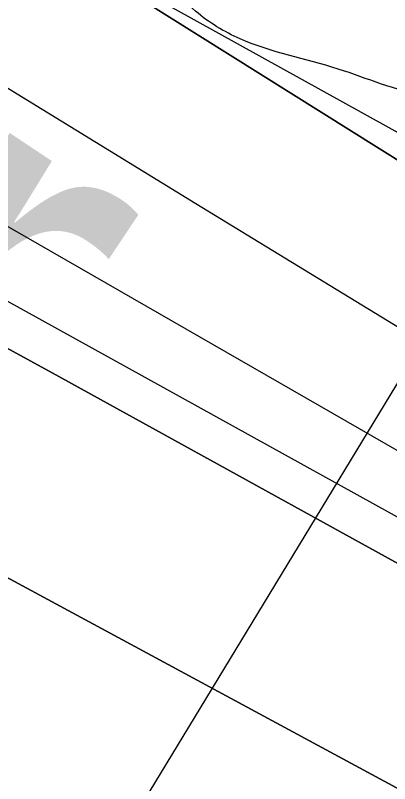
# Model space of a CAD drawing. Extents: x 3329297 to 3367176, y 649250 to 674653.
# Drawn here: x 3339064.2 to 3339132.3, y 669511.5 to 669651.2 of the extents above; entities that cross this region are included whole.
import ezdxf

# ---------------------------------------------------------------- set-up
doc = ezdxf.new("R2010")
doc.units = 0
for name, color, linetype in [('V-RIVR-EDGE', 7, 'Continuous'), ('V-RIVR-IDEN', 7, 'Continuous'), ('V-RIVR-RANG', 7, 'Continuous'), ('V-RRAP-RVMT', 7, 'Continuous'), ('V-TOPO-DPTH', 7, 'Continuous'), ('V-TOPO-MINR', 7, 'Continuous'), ('V-TOPO-WATR', 7, 'Continuous')]:
    doc.layers.add(name, color=color, linetype=linetype)

msp = doc.modelspace()

# ---------------------------------------------------------------- linework, layer by layer
at = {"layer": 'V-RIVR-EDGE'}
msp.add_spline([(3339166.3536995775, 669632.4489809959), (3339148.524460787, 669636.3710973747), (3339138.8304044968, 669636.78287097), (3339122.9420865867, 669641.4757939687), (3339105.116683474, 669646.949112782), (3339096.985336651, 669652.0106579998), (3339093.117878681, 669656.2860538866), (3339089.260009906, 669664.4394558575), (3339086.5569126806, 669669.0997755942), (3339078.8152843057, 669674.9359631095), (3339053.6408480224, 669688.1835135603), (3339028.4683295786, 669702.2066652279), (3339020.722865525, 669706.4916503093), (3339018.0025077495, 669704.1715590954), (3339012.5742581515, 669704.5727845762), (3339008.704882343, 669708.0725792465), (3339008.3228352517, 669710.4003418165), (3339007.9417470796, 669713.1159049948), (3339007.5587410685, 669715.0558669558), (3338988.577607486, 669723.6344673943), (3338974.638840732, 669732.5884024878), (3338973.0924328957, 669734.5312412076), (3338972.7132625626, 669738.0224056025), (3338974.2702185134, 669740.3453735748), (3338974.2788487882, 669743.8355790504), (3338966.935569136, 669753.9366143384), (3338965.008073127, 669758.5950162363), (3338963.8494658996, 669760.5368960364), (3338956.490843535, 669764.4331215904), (3338944.8692912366, 669769.5032970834), (3338928.214961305, 669778.0761440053), (3338920.8640102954, 669785.074774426), (3338906.5604570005, 669803.3368830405), (3338897.2800921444, 669814.2183141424), (3338887.9987683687, 669824.7119446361), (3338880.2638524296, 669833.2627364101), (3338874.0724675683, 669838.7072876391), (3338867.8714935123, 669840.2738327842), (3338862.061196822, 669843.0028208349), (3338858.570991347, 669843.0114511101), (3338858.5757859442, 669844.9504541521), (3338858.2445615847, 669867.8316489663), (3338860.5790365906, 669870.9283003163), (3338861.7481919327, 669873.2522272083), (3338861.755863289, 669876.3546320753), (3338860.2123322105, 669879.4608726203), (3338854.0151938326, 669882.5786201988), (3338849.024608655, 669903.1445183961), (3338843.6308801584, 669917.506565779), (3338832.806025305, 669931.1064368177), (3338822.747182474, 669940.8263839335), (3338804.5560339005, 669955.2200756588), (3338800.681863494, 669956.7808672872), (3338796.0282561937, 669956.7923743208), (3338788.6562089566, 669955.2593913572), (3338782.4437278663, 669952.1723292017), (3338775.4719471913, 669955.6797952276), (3338770.442046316, 669960.3458684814), (3338765.41214544, 669965.0119417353), (3338754.1841472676, 669972.4079619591), (3338742.572184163, 669981.3561435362), (3338728.2417811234, 669988.7598351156), (3338714.684102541, 669994.9982070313), (3338701.132177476, 670003.5633825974), (3338693.397261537, 670012.1141743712), (3338687.9881903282, 670020.2714120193), (3338682.5915850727, 670033.4700575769), (3338677.179637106, 670040.4638934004), (3338665.1722020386, 670046.3106290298), (3338655.0951397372, 670048.6623645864), (3338655.4762279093, 670045.9468014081), (3338653.5362659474, 670045.5637953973), (3338643.4553679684, 670046.3643285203), (3338635.321144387, 670050.2624719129), (3338633.001053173, 670052.9828296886), (3338626.414196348, 670055.3259349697), (3338615.1727733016, 670057.2927466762), (3338608.969881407, 670058.0836906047), (3338601.613176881, 670062.7555173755), (3338592.322263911, 670069.3711417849), (3338582.2452016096, 670071.7228773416), (3338574.10810127, 670074.4576189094), (3338568.301640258, 670078.7378093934), (3338562.499014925, 670084.5692023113), (3338561.3432844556, 670087.6744839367), (3338554.753550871, 670088.8541873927), (3338551.264304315, 670089.2506182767), (3338548.9442131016, 670091.9709760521), (3338544.3069074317, 670098.5750934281), (3338517.1857967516, 670108.7250336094), (3338513.315462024, 670111.8370276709), (3338511.386048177, 670115.7198283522), (3338497.8206982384, 670118.8557954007), (3338479.9991308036, 670125.8803166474), (3338471.478065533, 670130.167219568), (3338466.4481646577, 670134.8332928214), (3338451.7251664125, 670140.298940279), (3338441.260303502, 670142.651634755), (3338438.1569397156, 670142.2715055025), (3338431.184200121, 670145.3911709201), (3338420.33729012, 670150.0716279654), (3338407.9334241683, 670152.4291170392), (3338393.207549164, 670156.7313626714), (3338378.4931811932, 670165.6872156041), (3338345.20082296, 670189.4255197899), (3338316.5457703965, 670206.5597065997), (3338280.929485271, 670231.4671661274), (3338237.552393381, 670254.4548010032), (3338210.446625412, 670270.8095509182), (3338182.5719686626, 670289.8808229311), (3338148.9013990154, 670317.4980921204), (3338126.069109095, 670336.9446987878), (3338116.014101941, 670348.2158483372), (3338106.7279835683, 670356.7704757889), (3338093.5600234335, 670363.7834900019), (3338076.8970632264, 670368.8661314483), (3338057.525252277, 670376.282288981), (3338042.806089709, 670383.299138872), (3338026.541478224, 670392.6466280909), (3338007.175420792, 670402.3895892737), (3337993.9978714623, 670405.524597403), (3337971.524614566, 670413.3362269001), (3337948.662598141, 670420.7610147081), (3337916.507750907, 670434.0258257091), (3337912.6460464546, 670440.6280252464), (3337911.1149813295, 670448.7756737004), (3337908.800643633, 670453.822835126), (3337904.5396315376, 670455.7723862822), (3337890.9761994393, 670459.6839545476), (3337883.6204538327, 670464.7435819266), (3337879.359441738, 670466.6931330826), (3337872.3799897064, 670467.0981942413), (3337862.6849744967, 670467.1221672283), (3337849.884677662, 670465.9904097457), (3337839.796108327, 670463.6885380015), (3337826.2202102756, 670462.5586983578), (3337810.715857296, 670465.6994600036), (3337802.1928741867, 670469.2107617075), (3337788.2541074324, 670478.1646968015), (3337779.7282475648, 670480.5125966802), (3337774.301915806, 670481.6894233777), (3337768.8851732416, 670486.7442561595), (3337764.6289557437, 670490.6328103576), (3337755.720089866, 670494.9206721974), (3337749.1322741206, 670496.8759768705), (3337745.255226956, 670497.2733666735), (3337740.596825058, 670495.3458706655), (3337738.6597398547, 670496.1262664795), (3337735.1772057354, 670499.2373016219), (3337729.758545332, 670503.5165331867), (3337724.7286444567, 670508.1826064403), (3337720.084626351, 670512.0721195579), (3337706.1295579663, 670514.4334443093), (3337677.861347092, 670531.1788715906), (3337643.769414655, 670545.2240784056), (3337600.7772466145, 670567.0473525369), (3337560.1032519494, 670585.3746676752), (3337510.1421799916, 670611.8688096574), (3337463.278718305, 670636.4162772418), (3337442.3566638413, 670644.2240710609), (3337416.7819609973, 670652.4311725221), (3337405.548209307, 670657.5003890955), (3337401.679792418, 670661.3879843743), (3337400.133384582, 670663.3308230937), (3337395.485530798, 670665.6691337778), (3337388.8938793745, 670666.0732360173), (3337376.883567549, 670670.7565698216), (3337362.9400061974, 670677.7715018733), (3337340.867015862, 670690.62358036), (3337309.495441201, 670706.9888783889), (3337291.2879909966, 670714.7899597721), (3337276.1839045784, 670722.9711704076), (3337252.562588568, 670736.9904863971), (3337220.036242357, 670756.8488666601), (3337154.988344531, 670798.504630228), (3337124.407713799, 670821.0728201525), (3337111.237835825, 670827.3102331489), (3337094.188033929, 670832.7816341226), (3337075.9709945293, 670836.7047094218), (3337050.390538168, 670842.585007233), (3337028.690964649, 670849.6191176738), (3337007.7765815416, 670860.52931636), (3336991.894976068, 670867.9368436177), (3336983.371034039, 670871.0603447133), (3336969.0281650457, 670873.4226283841), (3336939.947914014, 670875.4335503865), (3336901.9655095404, 670884.4469384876), (3336863.601057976, 670895.7880891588), (3336821.367230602, 670910.6290344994), (3336786.503532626, 670926.2273615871), (3336740.024994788, 670949.6104684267), (3336682.307910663, 670976.1237887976), (3336635.4358187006, 670997.1810509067), (3336603.676443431, 671013.5473078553), (3336585.4718699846, 671022.5117910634), (3336583.154655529, 671026.3955506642), (3336580.0637576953, 671031.0568293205), (3336576.1943818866, 671034.5566239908), (3336549.462030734, 671045.0934058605), (3336500.2429978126, 671058.0126087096), (3336451.409847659, 671070.1552514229), (3336425.437755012, 671074.4853057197), (3336399.847709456, 671076.4875974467), (3336361.0734021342, 671078.910293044), (3336337.427154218, 671082.8467932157), (3336313.3969413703, 671088.3354547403), (3336290.919848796, 671094.5958818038), (3336280.455944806, 671097.3363768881), (3336275.4145368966, 671097.3488428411), (3336257.575708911, 671097.3929531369), (3336194.8172168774, 671123.9187394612), (3336129.3537097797, 671154.3292443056), (3336078.6141598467, 671179.6619023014), (3336032.911223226, 671203.0430913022), (3335979.4618636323, 671230.3214647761), (3335943.0460043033, 671245.5358269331), (3335907.7897111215, 671259.1961098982), (3335894.230114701, 671264.6588805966), (3335887.6394221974, 671265.4507834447), (3335873.3109369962, 671273.630076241), (3335871.3805642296, 671277.125076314), (3335862.8594989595, 671281.4119792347), (3335831.089575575, 671293.512429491), (3335799.3273235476, 671308.7152846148), (3335763.695695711, 671327.4179344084), (3335724.575780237, 671346.9048156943), (3335714.5054303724, 671351.9711555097), (3335703.2668840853, 671355.1013690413), (3335699.008748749, 671358.2143220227), (3335680.035286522, 671369.8953273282), (3335645.947189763, 671385.491736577), (3335603.710485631, 671399.1692800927), (3335573.092457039, 671406.6132462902), (3335518.05737391, 671419.9346335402), (3335470.399132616, 671436.7280067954), (3335433.9775197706, 671449.6155653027), (3335405.320549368, 671465.9741508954), (3335397.964803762, 671471.0337782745), (3335385.942984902, 671471.0635047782), (3335366.9350015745, 671468.7836881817), (3335345.97938493, 671463.0184607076), (3335338.6150090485, 671464.5878826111), (3335338.6217214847, 671467.3024868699), (3335339.0306183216, 671475.8331413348), (3335337.874887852, 671478.9384229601), (3335334.392353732, 671482.0494581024), (3335319.667437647, 671486.739504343), (3335303.002559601, 671491.0465445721), (3335280.11561127, 671488.3885165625), (3335259.1523232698, 671479.5208842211), (3335245.561082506, 671472.186234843), (3335233.149545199, 671471.4413190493), (3335223.849043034, 671474.1789373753), (3335210.6830007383, 671481.967552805), (3335198.6707710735, 671485.8752853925), (3335156.404340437, 671487.5310100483), (3335124.606608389, 671488.3852426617), (3335114.1273616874, 671484.9209280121), (3335094.7104815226, 671474.110456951), (3335085.4013490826, 671473.3578698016), (3335075.3242867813, 671475.7096053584), (3335065.634066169, 671477.6725813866), (3335064.8603827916, 671478.4501004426), (3335067.5864940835, 671483.0969953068), (3335066.8147285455, 671484.6501155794), (3335063.7238307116, 671489.3113942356), (3335039.709919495, 671501.3926661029), (3335020.726868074, 671509.1956653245), (3335003.282553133, 671511.9534209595), (3334994.7595700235, 671515.4647226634), (3334990.8853996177, 671517.0255142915), (3334963.0040304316, 671533.3821820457), (3334933.182699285, 671549.3558437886), (3334916.124267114, 671551.3370392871), (3334894.4227757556, 671557.5955485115), (3334863.4322892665, 671571.2452833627), (3334847.946155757, 671581.7542565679), (3334834.776277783, 671587.991669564), (3334809.2073284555, 671598.5255746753), (3334767.758691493, 671617.2426082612), (3334744.904346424, 671627.7698009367), (3334711.2011735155, 671642.2018494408), (3334691.4406030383, 671649.2311652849), (3334670.121158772, 671653.1619119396), (3334647.645025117, 671659.8101396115), (3334620.1418673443, 671672.2878423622), (3334605.4207869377, 671678.5290910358), (3334581.0008556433, 671683.2431102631), (3334555.808199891, 671689.1224491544), (3334542.233260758, 671688.3804101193), (3334534.090406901, 671688.7883480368), (3334531.3949810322, 671696.5510726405), (3334523.6629418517, 671706.2652662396), (3334505.845210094, 671714.8409899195), (3334480.260918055, 671719.1700852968), (3334460.4897994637, 671721.9335944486), (3334456.9957583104, 671720.3910222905), (3334455.048124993, 671716.9056114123), (3334456.591656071, 671713.7993708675), (3334463.186184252, 671714.5586704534), (3334467.4462374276, 671712.2213186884), (3334467.4414428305, 671710.2823156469), (3334462.783040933, 671708.3548196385), (3334446.879380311, 671706.8429329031), (3334429.0424701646, 671707.6626444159), (3334403.462972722, 671713.930742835), (3334397.657470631, 671718.5987339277), (3334391.4632090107, 671722.8798833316), (3334378.6677067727, 671723.687128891), (3334340.2840768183, 671727.2722673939), (3334305.3887344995, 671730.0731744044), (3334290.2645107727, 671730.1105722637), (3334281.3489324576, 671731.6838298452), (3334271.6615886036, 671734.8102076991), (3334266.234297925, 671735.5992337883), (3334258.083772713, 671732.9047668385), (3334246.4344117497, 671726.7287246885), (3334241.392044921, 671726.3533900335), (3334232.4803022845, 671729.4778500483), (3334218.9082399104, 671729.8992128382), (3334190.600713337, 671730.7448151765), (3334178.969571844, 671731.9369845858), (3334163.4709723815, 671737.4045498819), (3334156.1008429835, 671736.6471681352), (3334151.4366875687, 671732.3928684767), (3334148.3342827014, 671732.4005398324), (3334142.525903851, 671735.9051290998), (3334132.831847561, 671736.316902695), (3334110.7300896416, 671737.53496293), (3334106.856878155, 671739.4835551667), (3334099.8879742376, 671744.1544230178), (3334081.28313423, 671748.0784572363), (3334072.750561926, 671747.7117528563), (3334041.7408970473, 671753.6054755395), (3334018.0946491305, 671757.5419757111), (3334010.3453493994, 671760.2757583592), (3333999.892952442, 671767.6698607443), (3333992.147488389, 671771.9548458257), (3333987.1041626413, 671771.1917105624), (3333984.3828459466, 671768.4838187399), (3333980.1170392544, 671768.494366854), (3333976.637381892, 671772.7688038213), (3333969.6627244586, 671775.1128680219), (3333958.8119787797, 671778.2421226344), (3333949.90503074, 671783.3055856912), (3333945.6382651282, 671782.9283331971), (3333941.370540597, 671782.1632800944), (3333931.302108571, 671788.0052211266), (3333925.872900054, 671788.0186459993), (3333915.4042014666, 671788.8201380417), (3333900.286690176, 671791.5721401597), (3333878.1993160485, 671798.6072095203), (3333856.90096801, 671811.0695695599), (3333845.6835179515, 671822.7313964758), (3333832.901440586, 671828.9678505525), (3333818.17940126, 671834.8212986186), (3333817.40955356, 671837.1500201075), (3333813.5325063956, 671837.5474099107), (3333800.3578338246, 671841.845819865), (3333795.71189788, 671844.9597317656), (3333793.789196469, 671851.5571367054), (3333792.2447064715, 671854.275576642), (3333782.9470810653, 671858.1765967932), (3333767.8506660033, 671869.4602122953), (3333755.4659784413, 671879.5737135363), (3333746.1712297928, 671884.6381355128), (3333742.6848599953, 671886.1979682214), (3333733.764487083, 671885.8322227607), (3333720.968984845, 671886.6394683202), (3333714.3840458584, 671889.7581748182), (3333707.804860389, 671895.2036849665), (3333701.6182701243, 671902.5872392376), (3333696.9790466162, 671908.4157553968), (3333690.397943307, 671913.0856643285), (3333677.230942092, 671920.4864791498), (3333664.4690020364, 671934.8667460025), (3333650.922830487, 671945.7587252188), (3333635.038348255, 671952.0028506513), (3333625.7503120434, 671959.7818768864), (3333617.6285544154, 671968.7214281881), (3333606.3852135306, 671969.9126386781), (3333600.9665531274, 671974.1918702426), (3333597.8737374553, 671978.0775476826), (3333590.144575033, 671988.9551431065), (3333572.3556108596, 672009.1648850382), (3333553.403244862, 672029.3775037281), (3333532.114486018, 672045.7178698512), (3333511.213527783, 672062.0572770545), (3333486.4393580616, 672080.3452764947), (3333466.2996172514, 672090.8657567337), (3333451.5929206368, 672102.9240145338), (3333445.792213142, 672109.531008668), (3333446.5812392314, 672114.9582993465), (3333429.1580205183, 672126.2476683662), (3333421.4307759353, 672137.9008650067), (3333420.6820244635, 672148.7611998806), (3333415.2585694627, 672151.1014284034), (3333404.7128622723, 672151.6132004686)], degree=3, dxfattribs=at)
at = {"layer": 'V-RIVR-RANG'}
msp.add_line((3339577.9032000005, 670315.6914000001), (3338871.9032000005, 669153.2956), dxfattribs=at)
at = {"layer": 'V-RRAP-RVMT'}
msp.add_line((3339147.727000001, 669622.1799999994), (3338976.560000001, 669717.0159999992), dxfattribs=at)
at = {"layer": 'V-TOPO-DPTH'}
for points in [[(3339995.105029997, 668985.2338968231), (3339942.526515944, 669022.1895632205), (3339890.151702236, 669059.4333587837), (3339837.912688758, 669096.8692404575), (3339785.72680824, 669134.3809748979), (3339733.475962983, 669171.8017482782), (3339681.127670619, 669209.0860800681), (3339628.7144135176, 669246.279450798), (3339337.845577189, 669452.1151541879), (3339327.7893141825, 669459.020299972), (3339317.6093129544, 669465.7318627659), (3339307.243704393, 669472.1530510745), (3339296.75435761, 669478.380656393), (3338690.305515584, 669826.9348203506), (3338640.0723588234, 669856.2652549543), (3338590.114051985, 669886.0496138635), (3338540.568020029, 669916.5148592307), (3338491.2968379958, 669947.4340289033), (3338451.020541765, 669973.0944492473), (3338422.3794986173, 669991.928262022), (3338394.118741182, 670011.300054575), (3337809.767312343, 670396.4130326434), (3337744.405910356, 670430.1498030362)], [(3339995.105029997, 668985.2338968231), (3339942.526515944, 669022.1895632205), (3339890.151702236, 669059.4333587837), (3339837.912688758, 669096.8692404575), (3339785.72680824, 669134.3809748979), (3339733.475962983, 669171.8017482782), (3339681.127670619, 669209.0860800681), (3339628.7144135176, 669246.279450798), (3339337.845577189, 669452.1151541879), (3339327.7893141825, 669459.020299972), (3339317.6093129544, 669465.7318627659), (3339307.243704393, 669472.1530510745), (3339296.75435761, 669478.380656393), (3338690.305515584, 669826.9348203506), (3338640.0723588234, 669856.2652549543), (3338590.114051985, 669886.0496138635), (3338540.568020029, 669916.5148592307), (3338491.2968379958, 669947.4340289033), (3338451.020541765, 669973.0944492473), (3338422.3794986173, 669991.928262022), (3338394.118741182, 670011.300054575), (3337809.767312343, 670396.4130326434), (3337744.405910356, 670430.1498030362)], [(3337597.271536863, 670400.4139173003), (3338359.1931829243, 669931.8528923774), (3338382.8226302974, 669918.5525747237), (3338406.547118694, 669905.4190299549), (3338555.6809691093, 669823.8920959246), (3338654.087749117, 669770.201334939), (3338752.553284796, 669716.6187579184), (3338851.1069539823, 669663.1984568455), (3338949.7193788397, 669609.8863397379), (3339228.182087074, 669459.6393343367), (3339259.06561128, 669442.3875362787), (3339289.59237959, 669424.5453544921), (3339319.5840140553, 669405.8175971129), (3339349.2188926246, 669386.499456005), (3339378.318212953, 669366.3744706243), (3339407.061454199, 669345.7659742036), (3339435.270576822, 669324.4322112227), (3339463.1236203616, 669302.614937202), (3340199.0883439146, 668710.8554571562)], [(3337597.271536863, 670400.4139173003), (3338359.1931829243, 669931.8528923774), (3338382.8226302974, 669918.5525747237), (3338406.547118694, 669905.4190299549), (3338555.6809691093, 669823.8920959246), (3338654.087749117, 669770.201334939), (3338752.553284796, 669716.6187579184), (3338851.1069539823, 669663.1984568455), (3338949.7193788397, 669609.8863397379), (3339228.182087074, 669459.6393343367), (3339259.06561128, 669442.3875362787), (3339289.59237959, 669424.5453544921), (3339319.5840140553, 669405.8175971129), (3339349.2188926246, 669386.499456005), (3339378.318212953, 669366.3744706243), (3339407.061454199, 669345.7659742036), (3339435.270576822, 669324.4322112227), (3339463.1236203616, 669302.614937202), (3340199.0883439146, 668710.8554571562)], [(3338564.983067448, 669986.4769284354), (3338946.0097261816, 669743.5172263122), (3339011.051493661, 669702.1993942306), (3339076.1865420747, 669661.029701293), (3339141.46151189, 669620.0822170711), (3339206.8297626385, 669579.282871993), (3339285.248219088, 669530.5237657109), (3339311.4293180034, 669514.1396966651), (3339337.546573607, 669497.6551227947), (3339363.568064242, 669481.019791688), (3339389.525711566, 669464.2839557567), (3339422.968808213, 669442.5848260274), (3339465.537073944, 669414.8284565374), (3339508.0212853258, 669386.9446473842), (3339550.379415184, 669358.8696787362), (3339592.653490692, 669330.6672704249), (3339657.3177130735, 669287.3168095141), (3339718.1335137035, 669246.265089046), (3339778.773160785, 669204.9565416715), (3339839.1485775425, 669163.2627539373), (3339899.3478407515, 669121.3121392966), (3339958.849001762, 669078.4305779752)], [(3339958.849001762, 669078.4305779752), (3339899.3478407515, 669121.3121392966), (3339839.1485775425, 669163.2627539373), (3339778.773160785, 669204.9565416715), (3339718.1335137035, 669246.265089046), (3339657.3177130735, 669287.3168095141), (3339592.653490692, 669330.6672704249), (3339550.379415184, 669358.8696787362), (3339508.0212853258, 669386.9446473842), (3339465.537073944, 669414.8284565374), (3339422.968808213, 669442.5848260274), (3339389.525711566, 669464.2839557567), (3339363.568064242, 669481.019791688), (3339337.546573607, 669497.6551227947), (3339311.4293180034, 669514.1396966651), (3339285.248219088, 669530.5237657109), (3339206.8297626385, 669579.282871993), (3339141.46151189, 669620.0822170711), (3339076.1865420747, 669661.029701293), (3339011.051493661, 669702.1993942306), (3338946.0097261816, 669743.5172263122), (3338564.983067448, 669986.4769284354)], [(3338536.171314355, 669870.8632475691), (3338577.559000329, 669848.9421402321), (3338619.023569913, 669827.1652772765), (3338715.005676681, 669777.0763353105), (3338804.356123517, 669730.0596150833), (3338893.4894704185, 669682.6381698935), (3338982.2971674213, 669634.60963726), (3339070.887764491, 669586.176379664), (3339301.4555634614, 669459.0992577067), (3339305.86060958, 669456.5346290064), (3339310.1780295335, 669453.8368324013), (3339314.3640102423, 669450.9392839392), (3339318.4623647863, 669447.9085675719), (3339943.0316876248, 668962.926846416), (3339968.762931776, 668943.0628480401)], [(3339968.762931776, 668943.0628480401), (3339943.0316876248, 668962.926846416), (3339318.4623647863, 669447.9085675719), (3339314.3640102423, 669450.9392839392), (3339310.1780295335, 669453.8368324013), (3339305.86060958, 669456.5346290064), (3339301.4555634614, 669459.0992577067), (3339070.887764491, 669586.176379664), (3338982.2971674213, 669634.60963726), (3338893.4894704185, 669682.6381698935), (3338804.356123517, 669730.0596150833), (3338715.005676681, 669777.0763353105), (3338619.023569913, 669827.1652772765), (3338577.559000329, 669848.9421402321), (3338536.171314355, 669870.8632475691)]]:
    msp.add_lwpolyline(points, dxfattribs=at)
at = {"layer": 'V-TOPO-MINR'}
for points in [[(3339995.105029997, 668985.2338968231), (3339942.526515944, 669022.1895632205), (3339890.151702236, 669059.4333587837), (3339837.912688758, 669096.8692404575), (3339785.72680824, 669134.3809748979), (3339733.475962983, 669171.8017482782), (3339681.127670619, 669209.0860800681), (3339628.7144135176, 669246.279450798), (3339337.845577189, 669452.1151541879), (3339327.7893141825, 669459.020299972), (3339317.6093129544, 669465.7318627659), (3339307.243704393, 669472.1530510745), (3339296.75435761, 669478.380656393), (3338690.305515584, 669826.9348203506), (3338640.0723588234, 669856.2652549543), (3338590.114051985, 669886.0496138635), (3338540.568020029, 669916.5148592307), (3338491.2968379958, 669947.4340289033), (3338451.020541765, 669973.0944492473), (3338422.3794986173, 669991.928262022), (3338394.118741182, 670011.300054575), (3337809.767312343, 670396.4130326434), (3337744.405910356, 670430.1498030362)], [(3340199.0883439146, 668710.8554571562), (3339463.1236203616, 669302.614937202), (3339435.270576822, 669324.4322112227), (3339407.061454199, 669345.7659742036), (3339378.318212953, 669366.3744706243), (3339349.2188926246, 669386.499456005), (3339319.5840140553, 669405.8175971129), (3339289.59237959, 669424.5453544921), (3339259.06561128, 669442.3875362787), (3339228.182087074, 669459.6393343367), (3338949.7193788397, 669609.8863397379), (3338851.1069539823, 669663.1984568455), (3338752.553284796, 669716.6187579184), (3338654.087749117, 669770.201334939), (3338555.6809691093, 669823.8920959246), (3338406.547118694, 669905.4190299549), (3338382.8226302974, 669918.5525747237), (3338359.1931829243, 669931.8528923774), (3337597.271536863, 670400.4139173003)], [(3339984.044868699, 669027.1637814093), (3339922.6950846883, 669070.0433546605), (3339861.3444508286, 669112.9217119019), (3339799.992542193, 669155.7982451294), (3339738.639783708, 669198.673562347), (3339677.140479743, 669241.3339570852), (3339615.4466532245, 669283.7090361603), (3339553.4610428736, 669325.6561417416), (3339491.2809099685, 669367.3179316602), (3339356.845959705, 669456.71924898), (3339340.9380485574, 669467.1641250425), (3339324.950126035, 669477.4834263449), (3339308.842186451, 669487.6143655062), (3339292.654235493, 669497.6197299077), (3339097.05934872, 669616.9312424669), (3338983.1900102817, 669686.7814849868), (3338869.555436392, 669757.009482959), (3338756.273009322, 669827.8041141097), (3338643.2253468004, 669898.9765007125), (3338433.1021922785, 670031.9993691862)], [(3339980.5216028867, 668962.9241382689), (3339940.323550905, 668992.2847788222), (3339900.2573304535, 669021.8270505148), (3339860.2436493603, 669051.4401174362), (3339820.308777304, 669081.1593772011), (3339780.426444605, 669110.9494321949), (3339328.0135989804, 669449.81573248), (3339320.9887542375, 669454.8542888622), (3339313.8347700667, 669459.69315455), (3339306.4870767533, 669464.2324841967), (3339299.010244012, 669468.572123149), (3338617.7022815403, 669845.4089781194), (3338586.6956691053, 669862.4339454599), (3338555.61976899, 669879.3305355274)], [(3339968.762931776, 668943.0628480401), (3339943.0316876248, 668962.926846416), (3339318.4623647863, 669447.9085675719), (3339314.3640102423, 669450.9392839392), (3339310.1780295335, 669453.8368324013), (3339305.86060958, 669456.5346290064), (3339301.4555634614, 669459.0992577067), (3339070.887764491, 669586.176379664), (3338982.2971674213, 669634.60963726), (3338893.4894704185, 669682.6381698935), (3338804.356123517, 669730.0596150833), (3338715.005676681, 669777.0763353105), (3338619.023569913, 669827.1652772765), (3338577.559000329, 669848.9421402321), (3338536.171314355, 669870.8632475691)]]:
    msp.add_lwpolyline(points, dxfattribs=at)
at = {"layer": 'V-TOPO-WATR'}
msp.add_lwpolyline([(3339958.849001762, 669078.4305779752), (3339899.3478407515, 669121.3121392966), (3339839.1485775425, 669163.2627539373), (3339778.773160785, 669204.9565416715), (3339718.1335137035, 669246.265089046), (3339657.3177130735, 669287.3168095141), (3339592.653490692, 669330.6672704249), (3339550.379415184, 669358.8696787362), (3339508.0212853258, 669386.9446473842), (3339465.537073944, 669414.8284565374), (3339422.968808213, 669442.5848260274), (3339389.525711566, 669464.2839557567), (3339363.568064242, 669481.019791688), (3339337.546573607, 669497.6551227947), (3339311.4293180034, 669514.1396966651), (3339285.248219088, 669530.5237657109), (3339206.8297626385, 669579.282871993), (3339141.46151189, 669620.0822170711), (3339076.1865420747, 669661.029701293), (3339011.051493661, 669702.1993942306), (3338946.0097261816, 669743.5172263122), (3338564.983067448, 669986.4769284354)], dxfattribs=at)

# ---------------------------------------------------------------- texts
at = {"layer": 'V-RIVR-IDEN'}
msp.add_text('September ', height=83.00000000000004, rotation=326.3099324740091, dxfattribs=at).set_placement((3338600.6798034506, 669861.5545161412))

doc.saveas('drawing.dxf')
